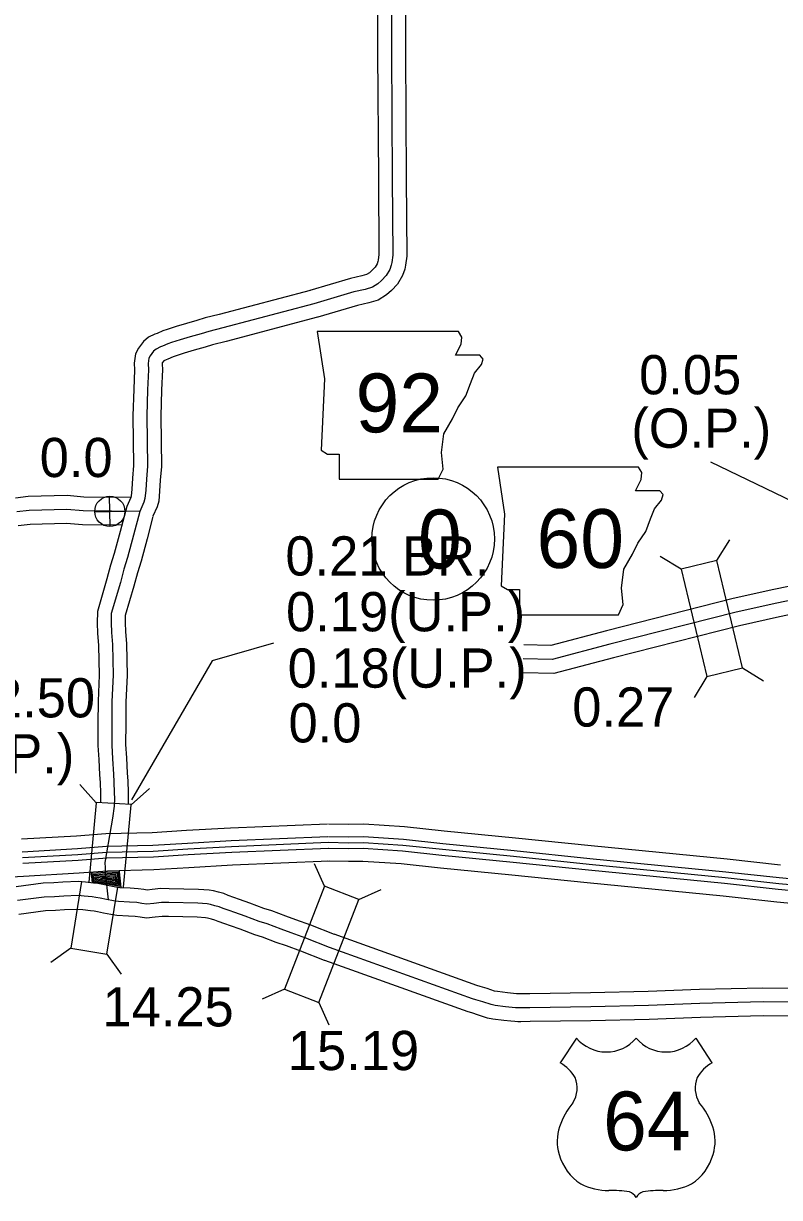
# Model space of a CAD drawing. Extents: x 31699 to 244310, y -8841 to 11474.
# Drawn here: x 101474 to 102017, y 2552 to 3394 of the extents above; entities that cross this region are included whole.
import ezdxf

# ---------------------------------------------------------------- set-up
doc = ezdxf.new("R2010")
doc.units = 0
for name, color, linetype in [('B_Logo', 7, 'Continuous'), ('G-ANNO-TEXT', 7, 'Continuous'), ('Level 21', 7, 'Continuous'), ('New Level (0)', 7, 'Continuous'), ('R_Border Notes', 7, 'Continuous'), ('R_XS_EARTHWORK_STAGE1', 7, 'Continuous'), ('R_XS_EARTHWORK_STAGE2', 7, 'Continuous'), ('S_AREA_CALC', 7, 'Continuous'), ('S_WALL', 7, 'Continuous'), ('S_WALL_ANNOT', 7, 'Continuous')]:
    doc.layers.add(name, color=color, linetype=linetype)

msp = doc.modelspace()

# ---------------------------------------------------------------- linework, layer by layer
for p, q in [((101870.78, 2666.16), (101859.24, 2648.32)), ((101956.58, 2666.16), (101968.11, 2648.32))]:
    msp.add_line(p, q)
for centre, radius, start, end in [((101892.27, 2684.24), 28.08, 220.07504, 319.67012), ((101935.09, 2684.24), 28.08, 220.32988, 319.92496), ((101844.17, 2622.41), 29.98, 30.7809, 59.98827), ((101983.19, 2622.41), 29.98, 120.01173, 149.2191), ((101850.76, 2630.32), 20.55, 328.81046, 21.21077), ((101976.6, 2630.32), 20.55, 158.78923, 211.18954), ((101904.5, 2588.19), 47.94, 138.95648, 162.69135), ((101922.86, 2588.19), 47.94, 17.30865, 41.04352), ((101888.68, 2592.12), 31.68, 160.95764, 197.38186), ((101938.68, 2592.12), 31.68, 342.61814, 19.04236), ((101893.83, 2592.21), 36.66, 195.10743, 237.13119), ((101933.53, 2592.21), 36.66, 302.86881, 344.89257), ((101894.52, 2603.76), 47.07, 244.07708, 269.57785), ((101895.6, 2470.48), 86.22, 81.19416, 90.95387), ((101906.39, 2547.78), 8.26, 28.03422, 72.98637), ((101920.97, 2547.78), 8.26, 107.01363, 151.96578), ((101931.75, 2470.48), 86.22, 89.04613, 98.80584), ((101932.84, 2603.76), 47.07, 270.42215, 295.92292)]:
    msp.add_arc(centre, radius, start, end)
at = {"layer": 'B_Logo'}
for points in [[(101737.86, 3438.97), (101738, 3373.37), (101738.6, 3283.4), (101739.02, 3228.09), (101738.35, 3222.8), (101737.9, 3220.86), (101736.87, 3217.78), (101734.32, 3213.47), (101730.96, 3210.03), (101728.26, 3207.52), (101724.36, 3205.07), (101719.18, 3203.48), (101711.07, 3201.71), (101682.25, 3193.17)], [(101682.25, 3193.17), (101616.9, 3175.86), (101606.95, 3173.43), (101601.32, 3171.68), (101593.63, 3169.42), (101586.4, 3167.44), (101580.23, 3165.4), (101577.58, 3164.43), (101573.55, 3162.76), (101572.22, 3162.2), (101569.12, 3160.69), (101567.27, 3159.19), (101564.86, 3155.95), (101563.88, 3154.13), (101563.34, 3150.25), (101563.61, 3145.84), (101562.95, 3131.48), (101562.36, 3112.71), (101562.89, 3076.73), (101562.1, 3067.23), (101561.62, 3059.41), (101561.04, 3053.33), (101560.35, 3050.78), (101557.38, 3044.19)], [(101557.38, 3044.19), (101516.76, 3044.49), (101504.95, 3045.5), (101477.99, 3044.88), (101469.09, 3043.8)], [(101557.38, 3044.19), (101552.9, 3027.16), (101548.61, 3011.2), (101546.01, 3002.75), (101543.42, 2993.16), (101536.89, 2970.82), (101536.85, 2964.14), (101537.09, 2957.34), (101537.82, 2948.53), (101538.21, 2926.51), (101537.35, 2907.73), (101537.32, 2891.97), (101537.21, 2876.48), (101537.82, 2866.61), (101538.39, 2855.6), (101538.8, 2850.13), (101539.05, 2842.06), (101539.11, 2838.05), (101539.06, 2832.57), (101537.65, 2824.07), (101536.74, 2818.38), (101532.33, 2792.14), (101532.39, 2788.27), (101532.5, 2784.86), (101534.59, 2765.33)], [(102201.36, 2987.28), (102154.26, 2989.35), (102139.44, 2990.05), (102098.34, 2989.17), (102068.01, 2987.76), (102046.31, 2984.41), (102034.32, 2982.46), (102014.56, 2978.23), (101985.57, 2971.86), (101894.85, 2948.79), (101853.48, 2937.86), (101832.69, 2938.41)], [(101692.64, 2806.44), (101623.19, 2803.51), (101591.79, 2801.75), (101566.91, 2800.16), (101533.55, 2799.37), (101512.87, 2797.71), (101473.15, 2795.48)], [(102064.85, 2772.43), (102016.03, 2776.95), (101977.54, 2781.18), (101879.96, 2790.75), (101825.73, 2796.41), (101774.58, 2801.43), (101746.23, 2804.45), (101717.89, 2806.33), (101707.3, 2806.14), (101692.64, 2806.44)], [(101693.48, 2731.23), (101676.57, 2737.78), (101666.12, 2741.69), (101658.76, 2744.18), (101648.78, 2748.03), (101643.16, 2749.74), (101632.92, 2753.66), (101625.69, 2756.15), (101621.6, 2757.62), (101617.12, 2759.15), (101614.37, 2760.31), (101611.3, 2761.13), (101608.02, 2761.95), (101605.75, 2762.38), (101599.09, 2762.87), (101578.17, 2763.35), (101573.04, 2763.47), (101567.32, 2762.78), (101562.47, 2762.3), (101558.93, 2762.78), (101555.13, 2763.32), (101549.86, 2763.64), (101542, 2764.11), (101538.39, 2764.66), (101533.39, 2765.65), (101528.91, 2766.65), (101525.91, 2767.13), (101523.1, 2767.42), (101517.5, 2768.07), (101513.04, 2768.4), (101502.72, 2768.1), (101496.2, 2767.6), (101488.74, 2767.35), (101469.47, 2764.85)], [(102108.67, 2691.44), (102004.79, 2692.05), (101959.5, 2690.99), (101922.6, 2689.57), (101881.04, 2688.49), (101837.41, 2687.92), (101830.88, 2687.85), (101829.08, 2687.83), (101827.15, 2687.94), (101824.61, 2688.11), (101820.01, 2688.66), (101812.54, 2689.57), (101809.53, 2690.21), (101803.65, 2692.08), (101798.63, 2693.69), (101796.29, 2694.4), (101693.48, 2731.23)]]:
    msp.add_lwpolyline(points, dxfattribs=at)
at = {"layer": 'G-ANNO-TEXT'}
for points in [[(101684.8, 3173.26), (101689.88, 3139.43), (101687.62, 3088.11), (101692.13, 3085.29), (101700.59, 3085.29), (101700.59, 3067.24), (101771.65, 3067.24), (101775.03, 3074.57), (101773.9, 3086.42), (101775.6, 3099.95), (101781.8, 3110.66), (101785.75, 3118.56), (101791.39, 3127.02), (101794.77, 3136.04), (101797.59, 3143.37), (101802.67, 3149.58), (101803.79, 3153.52), (101801.54, 3156.34), (101784.06, 3156.34), (101788, 3164.24), (101788.57, 3169.31), (101786.23, 3173.21)], [(101814.05, 3075.98), (101819.13, 3042.14), (101816.87, 2990.83), (101821.38, 2988.01), (101829.84, 2988.01), (101829.84, 2969.96), (101900.9, 2969.96), (101904.28, 2977.29), (101903.15, 2989.13), (101904.84, 3002.67), (101911.05, 3013.38), (101914.99, 3021.28), (101920.63, 3029.74), (101924.02, 3038.76), (101926.84, 3046.09), (101931.91, 3052.29), (101933.04, 3056.24), (101930.78, 3059.06), (101913.3, 3059.06), (101917.25, 3066.96), (101917.81, 3072.03), (101915.48, 3075.93)]]:
    msp.add_lwpolyline(points, close=True, dxfattribs=at)
at = {"layer": 'Level 21'}
for p, q in [((101536.09, 3033.32), (101535.59, 3055.02)), ((101524.99, 3043.92), (101546.69, 3044.42))]:
    msp.add_line(p, q, dxfattribs=at)
msp.add_lwpolyline([(101523.13, 2784.4), (101532.44, 2785.21), (101541.76, 2785.56), (101543.01, 2774.82), (101531.37, 2776.97), (101524.12, 2778.04), (101523.4, 2783.59), (101541.04, 2784.67), (101542.11, 2775.8), (101524.74, 2778.76), (101524.21, 2782.88), (101539.97, 2783.77), (101541.13, 2776.88), (101525.82, 2779.47), (101525.28, 2781.98), (101539.16, 2782.88), (101540.14, 2777.86), (101526.62, 2780.19), (101526.35, 2781.18), (101538.35, 2781.8), (101539.07, 2779.03), (101529.04, 2780.64), (101537.55, 2780.73), (101537.82, 2779.92), (101535.94, 2780.19)], dxfattribs=at)
msp.add_circle((101535.84, 3044.17), 10.85, dxfattribs=at)
at = {"layer": 'New Level (0)'}
for points in [[(101692.08, 2819.76), (101622.54, 2816.83), (101590.99, 2815.06), (101566.32, 2813.48), (101532.86, 2812.69), (101511.96, 2811.01), (101472.39, 2808.8)], [(102017.38, 2790.21), (101978.92, 2794.44), (101881.31, 2804.02), (101827.08, 2809.67), (101775.93, 2814.7), (101747.37, 2817.73), (101718.21, 2819.67), (101707.32, 2819.47), (101692.91, 2819.77)], [(101692.46, 2810.6), (101622.99, 2807.68), (101591.54, 2805.91), (101566.72, 2804.32), (101533.34, 2803.53), (101512.59, 2801.87), (101472.91, 2799.64)], [(102065.27, 2776.58), (102016.45, 2781.09), (101977.98, 2785.33), (101880.38, 2794.9), (101826.15, 2800.55), (101775, 2805.58), (101746.59, 2808.6), (101717.99, 2810.5), (101707.3, 2810.3), (101692.72, 2810.6)], [(101692.81, 2802.27), (101623.4, 2799.35), (101592.04, 2797.59), (101567.09, 2796), (101533.77, 2795.21), (101513.15, 2793.55), (101473.38, 2791.32)], [(102064.44, 2768.29), (102015.61, 2772.8), (101977.11, 2777.04), (101879.54, 2786.61), (101825.31, 2792.26), (101774.15, 2797.29), (101745.87, 2800.29), (101717.79, 2802.16), (101707.29, 2801.97), (101692.55, 2802.27)], [(101693.2, 2793.12), (101623.85, 2790.2), (101592.59, 2788.44), (101567.49, 2786.84), (101534.25, 2786.05), (101513.78, 2784.41), (101473.9, 2782.17), (101421.51, 2779.14)], [(102063.53, 2759.16), (102014.69, 2763.68), (101976.16, 2767.92), (101878.62, 2777.49), (101824.39, 2783.14), (101773.22, 2788.17), (101745.08, 2791.16), (101717.57, 2792.98), (101707.28, 2792.8), (101692.37, 2793.11)]]:
    msp.add_lwpolyline(points, dxfattribs=at)
at = {"layer": 'R_Border Notes'}
msp.add_circle((101767.96, 3024.38), 44, dxfattribs=at)
at = {"layer": 'R_XS_EARTHWORK_STAGE1'}
for p, q in [((101971.71, 3008.85), (101980.91, 3023.85)), ((101946.03, 3002.7), (101931.03, 3011.91)), ((101964.47, 2925.68), (101955.26, 2910.68)), ((101990.14, 2931.82), (102005.14, 2922.62)), ((101526.06, 2835.05), (101514.38, 2848.22)), ((101551.21, 2833.6), (101564.37, 2845.28)), ((101526.06, 2835.05), (101520.66, 2777.98)), ((101551.22, 2833.82), (101526.08, 2835.32)), ((101545.61, 2774.47), (101551.21, 2833.6)), ((101689.87, 2775.1), (101682.76, 2791.2)), ((101515.51, 2778.56), (101507.73, 2730.58)), ((101533.79, 2726.36), (101541.61, 2774.54)), ((101714.49, 2765.56), (101730.59, 2772.66)), ((101507.73, 2730.58), (101493.46, 2720.29)), ((101507.73, 2730.58), (101533.79, 2726.36)), ((101533.79, 2726.36), (101544.09, 2712.08)), ((101661.25, 2701.25), (101645.14, 2694.15)), ((101685.86, 2691.71), (101692.97, 2675.61))]:
    msp.add_line(p, q, dxfattribs=at)
for points in [[(101946.03, 3002.7), (101964.47, 2925.68), (101990.14, 2931.82), (101971.71, 3008.85)], [(101685.86, 2691.71), (101714.49, 2765.56), (101689.87, 2775.1), (101661.25, 2701.25)]]:
    msp.add_lwpolyline(points, close=True, dxfattribs=at)
at = {"layer": 'R_XS_EARTHWORK_STAGE2'}
for points in [[(101727.86, 3438.95), (101728, 3373.33), (101728.6, 3283.32), (101729.02, 3228.69), (101728.49, 3224.56), (101728.27, 3223.57), (101727.73, 3221.96), (101726.33, 3219.6), (101723.98, 3217.19), (101722.15, 3215.5), (101720.15, 3214.24), (101716.64, 3213.16), (101708.58, 3211.41), (101679.41, 3202.75)], [(101747.86, 3438.98), (101748, 3373.41), (101748.6, 3283.47), (101749.03, 3227.49), (101748.21, 3221.05), (101747.54, 3218.15), (101746.02, 3213.6), (101742.32, 3207.35), (101737.94, 3202.86), (101734.37, 3199.55), (101728.56, 3195.9), (101721.72, 3193.8), (101713.56, 3192.02), (101685.09, 3183.58)], [(101679.69, 3202.83), (101614.44, 3185.55), (101604.27, 3183.07), (101598.42, 3181.25), (101590.89, 3179.04), (101583.5, 3177.01), (101576.94, 3174.84), (101573.95, 3173.74), (101569.71, 3171.99), (101568.09, 3171.32), (101563.7, 3169.17), (101560, 3166.16), (101556.39, 3161.32), (101554.23, 3157.27), (101553.3, 3150.64), (101553.59, 3145.77), (101552.96, 3131.86), (101552.36, 3112.79), (101552.89, 3077.07), (101552.13, 3067.96), (101551.65, 3060.19), (101551.17, 3055.13), (101550.91, 3054.17), (101547.96, 3047.63)], [(101684.81, 3183.5), (101619.37, 3166.17), (101609.63, 3163.79), (101604.21, 3162.1), (101596.36, 3159.8), (101589.29, 3157.86), (101583.53, 3155.96), (101581.22, 3155.11), (101577.39, 3153.53), (101576.35, 3153.09), (101574.54, 3152.21), (101573.52, 3150.84), (101573.38, 3149.85), (101573.62, 3145.92), (101572.95, 3131.09), (101572.37, 3112.62), (101572.9, 3076.38), (101572.08, 3066.51), (101571.59, 3058.63), (101570.92, 3051.53), (101569.79, 3047.39), (101566.8, 3040.76)], [(101550.89, 3054.24), (101517.22, 3054.48), (101505.27, 3055.51), (101477.28, 3054.87), (101468.09, 3053.76)], [(101547.95, 3047.65), (101543.24, 3029.73), (101539, 3013.97), (101536.4, 3005.52), (101533.79, 2995.86), (101526.89, 2972.28), (101526.85, 2964), (101527.1, 2956.75), (101527.82, 2948.03), (101528.2, 2926.65), (101527.35, 2907.97), (101527.32, 2892.02), (101527.21, 2876.2), (101527.84, 2866.04), (101528.41, 2854.97), (101528.81, 2849.6), (101529.05, 2841.83), (101529.11, 2838.02), (101529.08, 2835.33)], [(101544.26, 3034.29), (101516.29, 3034.49), (101504.64, 3035.49), (101478.71, 3034.89), (101470.09, 3033.85)], [(101566.77, 3040.55), (101562.57, 3024.59), (101558.22, 3008.43), (101555.61, 2999.97), (101553.04, 2990.45), (101546.88, 2969.36), (101546.85, 2964.29), (101547.07, 2957.92), (101547.81, 2949.04), (101548.21, 2926.37), (101547.35, 2907.49), (101547.32, 2891.93), (101547.21, 2876.76), (101547.81, 2867.17), (101548.37, 2856.23), (101548.79, 2850.66), (101549.05, 2842.29), (101549.11, 2838.08), (101549.07, 2833.92)], [(102197.59, 2997.46), (102154.71, 2999.34), (102139.57, 3000.06), (102098, 2999.16), (102067.01, 2997.72), (102044.75, 2994.28), (102032.47, 2992.3), (102012.44, 2988), (101983.26, 2981.6), (101892.34, 2958.47), (101852.32, 2947.89), (101832.95, 2948.4)], [(102180.55, 2978.18), (102153.8, 2979.36), (102139.31, 2980.05), (102098.68, 2979.17), (102069.01, 2977.79), (102047.88, 2974.53), (102036.17, 2972.63), (102016.69, 2968.46), (101987.87, 2962.13), (101897.36, 2939.11), (101854.65, 2927.83), (101832.43, 2928.41)], [(101522.49, 2785.03), (101522.52, 2784.16), (101523.22, 2777.66)], [(101542.47, 2786.1), (101542.49, 2785.57), (101543.7, 2774.17)]]:
    msp.add_lwpolyline(points, dxfattribs=at)
at = {"layer": 'S_AREA_CALC'}
for points in [[(101697.09, 2740.55), (101680.13, 2747.13), (101669.48, 2751.11), (101662.16, 2753.59), (101652.04, 2757.49), (101646.41, 2759.21), (101636.33, 2763.06), (101629.01, 2765.58), (101624.92, 2767.05), (101620.68, 2768.5), (101617.62, 2769.79), (101613.8, 2770.81), (101610.17, 2771.72), (101607.06, 2772.31), (101599.57, 2772.87), (101578.4, 2773.34), (101572.55, 2773.48), (101566.23, 2772.72), (101562.65, 2772.37), (101560.31, 2772.68), (101556.14, 2773.28), (101550.47, 2773.62), (101543.05, 2774.07), (101540.11, 2774.51), (101535.44, 2775.44), (101530.8, 2776.47), (101527.22, 2777.05), (101524.19, 2777.36), (101518.44, 2778.03), (101513.26, 2778.41), (101502.19, 2778.09), (101495.65, 2777.59), (101487.93, 2777.33), (101468.51, 2774.8)], [(101689.86, 2721.9), (101673.01, 2728.44), (101662.77, 2732.27), (101655.36, 2734.77), (101645.52, 2738.57), (101639.92, 2740.28), (101629.5, 2744.26), (101622.36, 2746.72), (101618.29, 2748.18), (101613.56, 2749.8), (101611.13, 2750.83), (101608.8, 2751.45), (101605.88, 2752.17), (101604.44, 2752.45), (101598.6, 2752.88), (101577.94, 2753.35), (101573.53, 2753.45), (101568.41, 2752.83), (101562.28, 2752.23), (101557.56, 2752.87), (101554.12, 2753.36), (101549.26, 2753.66), (101540.95, 2754.16), (101536.68, 2754.8), (101531.33, 2755.86), (101527.02, 2756.82), (101524.59, 2757.22), (101522.02, 2757.48), (101516.56, 2758.11), (101512.81, 2758.39), (101503.25, 2758.12), (101496.75, 2757.61), (101489.56, 2757.37), (101470.43, 2754.89)], [(102108.61, 2701.44), (102004.7, 2702.05), (101959.19, 2700.99), (101922.28, 2699.56), (101880.85, 2698.49), (101837.29, 2697.92), (101830.76, 2697.85), (101829.31, 2697.83), (101827.77, 2697.92), (101825.54, 2698.07), (101821.21, 2698.59), (101814.18, 2699.45), (101812.08, 2699.89), (101806.69, 2701.6), (101801.61, 2703.24), (101799.43, 2703.9), (101696.85, 2740.64)], [(102108.72, 2681.44), (102004.88, 2682.05), (101959.81, 2681), (101922.93, 2679.57), (101881.24, 2678.49), (101837.53, 2677.92), (101830.99, 2677.85), (101828.85, 2677.82), (101826.52, 2677.96), (101823.68, 2678.15), (101818.81, 2678.73), (101810.9, 2679.7), (101806.98, 2680.53), (101800.6, 2682.55), (101795.66, 2684.14), (101793.16, 2684.9), (101690.11, 2721.81)]]:
    msp.add_lwpolyline(points, dxfattribs=at)
at = {"layer": 'S_WALL'}
for points in [[(101967.14, 3079.71), (102065.93, 3032.23), (102095.95, 2999.29)], [(101653.36, 2949.67), (101609.26, 2937), (101551.43, 2837.18)]]:
    msp.add_lwpolyline(points, dxfattribs=at)

# ---------------------------------------------------------------- texts
msp.add_text('64', height=42.24).set_placement((101889.93, 2585.48))
at = {"layer": 'G-ANNO-TEXT'}
for s, p in [('92', (101712.23, 3100.91)), ('60', (101842.16, 3003.56))]:
    msp.add_text(s, height=42.24, dxfattribs=at).set_placement(p)
at = {"layer": 'R_Border Notes'}
msp.add_text('0', height=42.24, dxfattribs=at).set_placement((101757.07, 3003.26))
at = {"layer": 'S_WALL'}
for s, p in [('0.05', (101915.82, 3128.22)), ('(O.P.)', (101910.22, 3089.85)), ('0.21 BR.', (101661.9, 2998.14)), ('0.19(U.P.)', (101662.37, 2958.11)), ('0.18(U.P.)', (101663.52, 2917.64)), ('112.50', (101410.03, 2896.3)), ('0.27', (101867.82, 2889.7)), ('(O.P.)', (101409.95, 2856.11)), ('14.25', (101530.55, 2674.49)), ('15.19', (101663.63, 2643.12))]:
    msp.add_text(s, height=28.16, dxfattribs=at).set_placement(p)
at = {"layer": 'S_WALL_ANNOT'}
for p in [(101485.49, 3068.81), (101664.12, 2878.32)]:
    msp.add_text('0.0', height=28.16, dxfattribs=at).set_placement(p)

doc.saveas('drawing.dxf')
